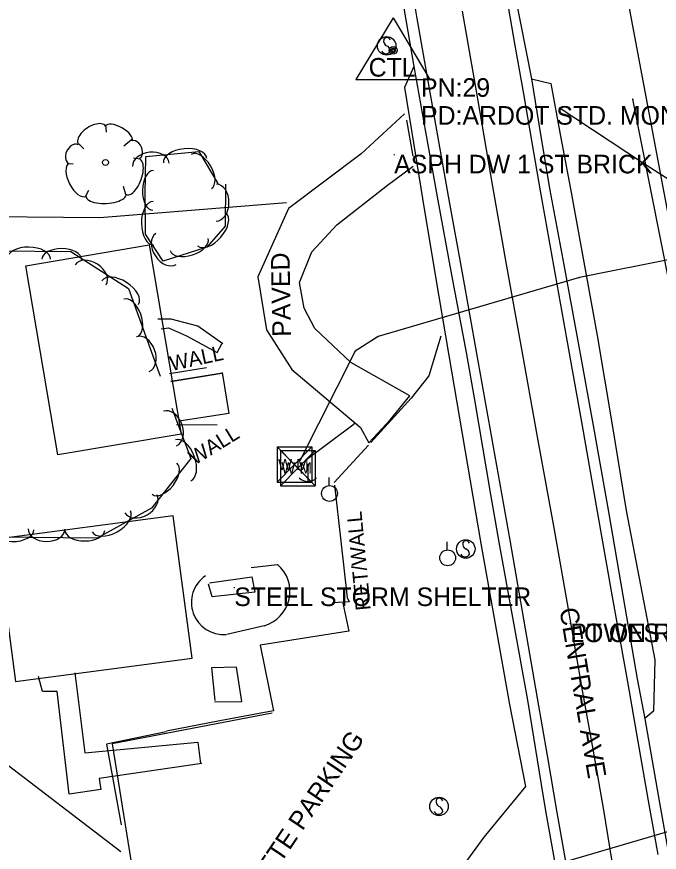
# Model space of a CAD drawing. Extents: x 954793 to 988390, y 1867850 to 1924428.
# Drawn here: x 960878 to 961050.9, y 1903068.1 to 1903292.8 of the extents above; entities that cross this region are included whole.
import ezdxf

# ---------------------------------------------------------------- set-up
doc = ezdxf.new("R2010")
doc.units = 0
for name, color, linetype in [('S_BUILDING', 7, 'Continuous'), ('S_DRIVEWAY', 7, 'Continuous'), ('S_EDGE_BITUMINOUS', 7, 'Continuous'), ('S_EDGE_PAVEMENT', 7, 'Continuous'), ('S_ELECTRIC_UTILITIES_ANNOT', 7, 'Continuous'), ('S_FIBER_OPTIC_CABLE', 7, 'Continuous'), ('S_HWY_TEXT', 7, 'Continuous'), ('S_IRON_PIN_ANNOT', 7, 'Continuous'), ('S_LANDSCAPING', 7, 'Continuous'), ('S_MISC_STRUCTURES', 7, 'Continuous'), ('S_MISC_STRUCTURES_ANNOT', 7, 'Continuous'), ('S_MSC_PT_SYM', 7, 'Continuous'), ('S_PARKING', 7, 'Continuous'), ('S_PARKING_ANNOT', 7, 'Continuous'), ('S_PAVEMENT_CROWN', 7, 'Continuous'), ('S_PRIMARY_CTL', 7, 'Continuous'), ('S_PRIMARY_CTL_ANNOT', 7, 'Continuous'), ('S_SHOULDER', 7, 'Continuous'), ('S_SIDEWALK', 7, 'Continuous'), ('S_SIGN', 7, 'Continuous'), ('S_SURVEY_TEXT_ANNOT', 7, 'Continuous'), ('S_TRAILS', 7, 'Continuous'), ('S_TREE', 7, 'Continuous'), ('S_UTILITY_POLE', 7, 'Continuous'), ('S_UTL_PT_SYM', 7, 'Continuous'), ('S_WALL', 7, 'Continuous'), ('S_WATER_UTILITIES', 7, 'Continuous')]:
    doc.layers.add(name, color=color, linetype=linetype)

msp = doc.modelspace()

# ---------------------------------------------------------------- linework, layer by layer
at = {"layer": 'S_BUILDING'}
for points in [[(960913.63, 1903231.48), (960922.23, 1903180.62), (960889.11, 1903175.02), (960880.5, 1903225.87)], [(960877.68, 1903114.07), (960925.19, 1903120.38), (960920.11, 1903158.65), (960872.6, 1903152.35)]]:
    msp.add_lwpolyline(points, close=True, dxfattribs=at)
at = {"layer": 'S_DRIVEWAY'}
msp.add_lwpolyline([(960982.33, 1903266.76), (960970.66, 1903255.98), (960951.12, 1903241.3), (960942.89, 1903222.92), (960945.27, 1903208.61), (960952.02, 1903197.95), (960970.51, 1903182.39), (960972.8, 1903178.29), (960978.56, 1903184.49), (960983.78, 1903190.85), (960967.89, 1903199.89), (960958.27, 1903208.99), (960955.35, 1903214.51), (960954.11, 1903221.37), (960957.42, 1903229.64), (960964.19, 1903236.89), (960977.8, 1903247.51), (960984.64, 1903252.67)], dxfattribs=at)
at = {"layer": 'S_EDGE_BITUMINOUS'}
msp.add_lwpolyline([(961016.49, 1903276.14), (961021.68, 1903274.85), (961024.33, 1903260.69), (961026.97, 1903246.53), (961030.6, 1903226.83), (961034.22, 1903207.13), (961038.11, 1903183.6), (961042, 1903160.08), (961045.86, 1903139.96), (961049.71, 1903119.85), (961049.34, 1903106.05), (961047, 1903104.07)], dxfattribs=at)
at = {"layer": 'S_EDGE_PAVEMENT'}
for points in [[(960983.58, 1903304.81), (960985.7, 1903292.33), (960989.92, 1903268.47), (960994.13, 1903244.61), (960997.91, 1903223.46), (961001.68, 1903202.31), (961003.92, 1903189.75), (961006.17, 1903177.2), (961008.41, 1903164.64), (961010.65, 1903152.09), (961014.36, 1903130.82), (961018.06, 1903109.56), (961020.7, 1903094.19), (961023.34, 1903078.83), (961026.09, 1903063.14)], [(961009.8, 1903298.2), (961012.06, 1903285.15), (961014.32, 1903272.09), (961016.58, 1903259.04), (961018.84, 1903245.98), (961022.45, 1903225.93), (961026.06, 1903205.88), (961030.13, 1903182.82), (961034.19, 1903159.77), (961038.26, 1903136.86), (961042.33, 1903113.94), (961045.13, 1903097.95), (961047.93, 1903081.96), (961050.48, 1903067.55)], [(960984.86, 1903279.49), (960982.31, 1903273.82), (960984.74, 1903258.91), (960987.16, 1903244), (960990.73, 1903222.86), (960994.29, 1903201.73), (960996.45, 1903189.1), (960998.61, 1903176.47), (961000.76, 1903163.84), (961002.92, 1903151.21), (961006.78, 1903129.56), (961010.63, 1903107.91), (961014.87, 1903085.8), (961003.7, 1903072.18), (960992.39, 1903056.71), (960992.3, 1903056.55), (960992.48, 1903051.86), (960971.46, 1903046.42), (960950.44, 1903040.98), (960929.76, 1903034.88), (960909.07, 1903028.78), (960887.9, 1903021.9), (960866.73, 1903015.03)]]:
    msp.add_lwpolyline(points, dxfattribs=at)
at = {"layer": 'S_FIBER_OPTIC_CABLE'}
for p, q in [((961076.82, 1903103.79), (961043.77, 1903270.66)), ((961071.39, 1903079.05), (960949.84, 1903043.36))]:
    msp.add_line(p, q, dxfattribs=at)
at = {"layer": 'S_IRON_PIN_ANNOT'}
for p, q in [((960918.22, 1903100.54), (960902.17, 1903097.17)), ((960902.17, 1903097.17), (960906.16, 1903075.53))]:
    msp.add_line(p, q, dxfattribs=at)
for points in [[(960929.06, 1903198.39), (960919.11, 1903196.84)], [(960921.02, 1903183.19), (960931.98, 1903183.09)]]:
    msp.add_lwpolyline(points, dxfattribs=at)
at = {"layer": 'S_MISC_STRUCTURES'}
for points in [[(960929.88, 1903140.63), (960941.26, 1903142.25), (960942.12, 1903138.09), (960930.6, 1903136.81), (960929.67, 1903140.24)], [(960893.63, 1903116.42), (960896.33, 1903094.88), (960926.78, 1903097.71), (960927.49, 1903092.01)], [(960931.2, 1903108.59), (960938.58, 1903108.65), (960937.19, 1903117.9), (960930.39, 1903117.78), (960931.29, 1903108.91)], [(960927.84, 1903091.99), (960900.18, 1903087.98), (960900.65, 1903085.03), (960892.14, 1903083.8), (960888.95, 1903111.37), (960884.98, 1903111.41), (960883.93, 1903115.4)]]:
    msp.add_lwpolyline(points, dxfattribs=at)
at = {"layer": 'S_MSC_PT_SYM'}
for points in [[(960979.58, 1903255.71), (960979.58, 1903255.76), (960979.58, 1903255.71), (960979.53, 1903255.71), (960979.58, 1903255.71), (960979.58, 1903255.66), (960979.58, 1903255.71), (960979.63, 1903255.71)], [(960936.56, 1903139.35), (960936.56, 1903139.4), (960936.56, 1903139.35), (960936.51, 1903139.35), (960936.56, 1903139.35), (960936.56, 1903139.3), (960936.56, 1903139.35), (960936.61, 1903139.35)], [(961026.93, 1903129.64), (961026.93, 1903129.69), (961026.93, 1903129.64), (961026.88, 1903129.64), (961026.93, 1903129.64), (961026.93, 1903129.59), (961026.93, 1903129.64), (961026.98, 1903129.64)]]:
    msp.add_lwpolyline(points, dxfattribs=at)
at = {"layer": 'S_PARKING'}
for points in [[(961023.92, 1903268.45), (961046.62, 1903253.46), (961064.12, 1903242.35), (961074.49, 1903238.65), (961076.22, 1903230.09), (961101.24, 1903228.34), (961135.13, 1903230.33), (961163.59, 1903226.28)], [(960984.72, 1903255.32), (960982.99, 1903265.03)], [(960992.1, 1903206.91), (960988.94, 1903196.27), (960984.17, 1903190.26), (960973.33, 1903178.37)], [(960972.67, 1903177.65), (960963.46, 1903167.54)], [(960946.79, 1903105.58), (960903.75, 1903097.27), (960909.92, 1903058.75), (960914.2, 1903030.3)], [(960906.03, 1903068.21), (960872.72, 1903093.69), (960856.43, 1903090.34), (960864.94, 1903050.39), (960838.39, 1903045.56), (960831.05, 1903084.68), (960819.11, 1903082.5), (960812.39, 1903082.56), (960801.79, 1903011.46), (960801.25, 1902995.56)]]:
    msp.add_lwpolyline(points, dxfattribs=at)
at = {"layer": 'S_PAVEMENT_CROWN'}
msp.add_lwpolyline([(960997.86, 1903294.37), (961001.95, 1903270.78), (961006.04, 1903247.2), (961009.83, 1903225.8), (961013.62, 1903204.4), (961018.06, 1903179.89), (961022.51, 1903155.38), (961026.35, 1903133.52), (961030.18, 1903111.66), (961032.97, 1903095.83), (961035.75, 1903080.01), (961038.22, 1903065.09)], dxfattribs=at)
msp.add_lwpolyline([(960997.86, 1903294.37), (961001.95, 1903270.78), (961006.04, 1903247.2), (961009.83, 1903225.8), (961013.62, 1903204.4), (961018.06, 1903179.89), (961022.51, 1903155.38), (961026.35, 1903133.52), (961030.18, 1903111.66), (961032.97, 1903095.83), (961035.75, 1903080.01), (961038.22, 1903065.09)], dxfattribs=at)
at = {"layer": 'S_PRIMARY_CTL'}
for p, q in [((960979.3, 1903292.51), (960969.27, 1903276)), ((960979.3, 1903292.51), (960989.13, 1903276)), ((960969.27, 1903276), (960989.13, 1903276))]:
    msp.add_line(p, q, dxfattribs=at)
for radius in [1.04, 0.609, 0.344]:
    msp.add_circle((960979.3, 1903283.81), radius, dxfattribs=at)
at = {"layer": 'S_SHOULDER'}
for points in [[(960980.66, 1903304.38), (960982.7, 1903292), (960984.89, 1903279.47), (960988.01, 1903261.93), (960991.12, 1903244.4), (960995.04, 1903223.47), (960998.95, 1903202.55), (961001.14, 1903189.8), (961003.32, 1903177.05), (961005.51, 1903164.31), (961007.69, 1903151.56), (961011.55, 1903130.29), (961015.41, 1903109.02), (961019.09, 1903086.35), (961020.37, 1903078.73), (961023.24, 1903062.82)], [(961012.05, 1903298.88), (961016.48, 1903276.14), (961018.95, 1903261.16), (961021.42, 1903246.19), (961025.17, 1903226.16), (961028.92, 1903206.12), (961033.06, 1903182.91), (961037.19, 1903159.7), (961041.05, 1903137.22), (961044.92, 1903114.74), (961046.99, 1903104.06), (961050.91, 1903081.47), (961053.35, 1903067.79)]]:
    msp.add_lwpolyline(points, dxfattribs=at)
at = {"layer": 'S_SIDEWALK'}
for points in [[(960933.52, 1903204.83), (960926.79, 1903209.66), (960919.54, 1903211.51), (960916, 1903211.49)], [(960916.85, 1903208.88), (960918.91, 1903209.19), (960923.7, 1903206.99), (960931.96, 1903202.51), (960933.19, 1903204.86)], [(960933.43, 1903197.01), (960919.48, 1903194.7)], [(960919.48, 1903194.7), (960933.18, 1903197.01)], [(960933.34, 1903197.17), (960935.12, 1903186.17), (960921.75, 1903184.08)], [(960941.14, 1903144.72), (960948.19, 1903145.54)], [(960944.56, 1903129.04), (960934.56, 1903126.66)]]:
    msp.add_lwpolyline(points, dxfattribs=at)
for centre, radius, start, end in [((960941.98, 1903138.26), 9.57, 285.6392, 49.5351), ((960933.63, 1903135.32), 8.62, 124.1902, 275.1603)]:
    msp.add_arc(centre, radius, start, end, dxfattribs=at)
at = {"layer": 'S_SIGN'}
for centre in [(960977.55, 1903285.01), (960998.84, 1903149.7), (960991.64, 1903080.46)]:
    msp.add_circle(centre, 2.49, dxfattribs=at)
for centre, radius, start, end in [((960977.62, 1903286.28), 0.95, 16.5258, 156.8957), ((960978.23, 1903286.34), 1.5, 167.1196, 241.9813), ((960977.14, 1903283.67), 1.4, 358.6529, 73.7063), ((960977.39, 1903284.19), 1.28, 204.641, 335.359), ((960999.53, 1903151.03), 1.5, 167.1196, 241.9813), ((960998.91, 1903150.97), 0.95, 16.5258, 156.8957), ((960998.69, 1903148.88), 1.28, 204.641, 335.359), ((960998.43, 1903148.36), 1.4, 358.6529, 73.7063), ((960991.71, 1903081.73), 0.95, 16.5258, 156.8957), ((960992.32, 1903081.79), 1.5, 167.1196, 241.9813), ((960991.22, 1903079.12), 1.4, 358.6529, 73.7063), ((960991.48, 1903079.64), 1.28, 204.641, 335.359)]:
    msp.add_arc(centre, radius, start, end, dxfattribs=at)
at = {"layer": 'S_TRAILS'}
msp.add_lwpolyline([(960950.64, 1903242.76), (960900.37, 1903238.74), (960871.01, 1903238.99)], dxfattribs=at)
at = {"layer": 'S_TREE'}
for p, q in [((960901.91, 1903263.79), (960902.13, 1903261.81)), ((960894.77, 1903258.66), (960896.1, 1903257.36)), ((960908.89, 1903259.77), (960906.84, 1903258.05)), ((960891.75, 1903253.35), (960893.25, 1903253.29)), ((960911.25, 1903254.52), (960909.44, 1903254.81)), ((960907.4, 1903245.03), (960906.8, 1903247.18)), ((960896.62, 1903244.67), (960897.41, 1903246.17))]:
    msp.add_line(p, q, dxfattribs=at)
for points in [[(960934.17, 1903247.78), (960934.07, 1903236.54), (960929.17, 1903230.84), (960917.46, 1903227.12), (960912.71, 1903234.33), (960912.62, 1903245.08), (960912.74, 1903255.27), (960927.01, 1903256.6), (960932.12, 1903247.96)], [(960919.76, 1903187.59), (960924.83, 1903174.06), (960914.28, 1903160.71), (960899.68, 1903152.6), (960872.25, 1903152.84), (960866.43, 1903169.5), (960849.8, 1903178.75), (960844.87, 1903201.62), (960850.91, 1903213.65), (960862.35, 1903222.4), (960873.26, 1903229.86), (960892.61, 1903229.69), (960908.08, 1903219.74), (960916.64, 1903196.19)]]:
    msp.add_lwpolyline(points, dxfattribs=at)
msp.add_circle((960901.92, 1903253.64), 0.811, dxfattribs=at)
for centre, major_axis, ratio, start_param, end_param in [((960898.27, 1903260.97), (3.64, 2.45), 0.529943, 0, 3.141593), ((960905.49, 1903261.48), (3.56, -1.98), 0.420543, 6.283185, 9.424777), ((960893.32, 1903255.91), (-1.28, -2.51), 0.711534, 3.141592, 6.283185), ((960910.1, 1903257.11), (1.01, -2.34), 0.646762, 0, 3.141593), ((960923.34, 1903254.13), (-5.84, -0.55), 0.55008, 3.141593, 6.283185), ((960914.14, 1903253.01), (-4.93, -0.46), 0.685311, 3.141593, 6.283185), ((960927.72, 1903251.23), (-2.72, 4.6), 0.540699, 3.141593, 6.283185), ((960894.4, 1903248.98), (2.29, -4.42), 0.482994, 3.141593, 6.283185), ((960909.26, 1903249.84), (-1.73, -4.82), 0.471018, 0, 3.141593), ((960914.75, 1903246.13), (-0.06, -5.35), 0.540699, 3.141593, 6.283185), ((960931.74, 1903242.85), (0.04, 4.96), 0.685311, 3.141593, 6.283185), ((960902.09, 1903244.83), (5.39, 0.29), 0.405113, 3.141593, 6.283186), ((960914.81, 1903237.31), (0.05, -5.87), 0.55008, 3.141593, 6.283185), ((960930.53, 1903235.67), (3.82, 4.45), 0.55008, 3.141593, 6.283185), ((960918.17, 1903230.38), (2.73, -4.14), 0.685311, 3.141593, 6.283185), ((960924.41, 1903231.55), (5.1, 1.62), 0.540699, 3.141593, 6.283185), ((960881.27, 1903227.67), (-5.87, 0.05), 0.55008, 3.141593, 6.283185), ((960890.14, 1903227.59), (-5.35, 0.05), 0.540699, 3.141593, 6.283185), ((960897.93, 1903223.44), (-4.17, 2.68), 0.685311, 3.141593, 6.283185), ((960905.86, 1903218.65), (-4.94, 3.17), 0.55008, 3.141593, 6.283185), ((960908.68, 1903211.89), (-1.83, 5.03), 0.540699, 3.141593, 6.283185), ((960911.95, 1903202.12), (-1.69, 4.66), 0.685311, 3.141593, 6.283185), ((960919.27, 1903182.11), (-1.74, 4.64), 0.685311, 3.141593, 6.283185), ((960922.77, 1903173.53), (-2.06, 5.49), 0.55008, 3.141593, 6.283185), ((960917.81, 1903168.6), (3.31, 4.2), 0.540699, 3.141593, 6.283185), ((960911.45, 1903161.86), (4.33, 2.4), 0.685311, 3.141593, 6.283185), ((960903.48, 1903157.14), (5.13, 2.85), 0.55008, 3.141593, 6.283185), ((960876.79, 1903154.92), (5.87, -0.05), 0.55008, 3.141593, 6.283185), ((960886.06, 1903155.1), (4.96, -0.04), 0.685311, 3.141593, 6.283185), ((960896.35, 1903154.75), (5.35, -0.05), 0.540699, 3.141593, 6.283185)]:
    msp.add_ellipse(centre, major_axis=major_axis, ratio=ratio, start_param=start_param, end_param=end_param, dxfattribs=at)
at = {"layer": 'S_UTILITY_POLE'}
for p, q in [((960956.31, 1903172.56), (960956.31, 1903167.83)), ((960962.05, 1903166.78), (960962.05, 1903168.88)), ((960993.84, 1903149.47), (960993.84, 1903151.58))]:
    msp.add_line(p, q, dxfattribs=at)
for centre in [(960962.17, 1903164.63), (960993.96, 1903147.33)]:
    msp.add_circle(centre, 2.13, dxfattribs=at)
msp.add_arc((960956.37, 1903171.26), 3.41, 226.3972, 313.6028, dxfattribs=at)
at = {"layer": 'S_UTL_PT_SYM'}
for points in [[(961043.77, 1903270.66), (961043.77, 1903270.71), (961043.77, 1903270.66), (961043.72, 1903270.66), (961043.77, 1903270.66), (961043.77, 1903270.61), (961043.77, 1903270.66), (961043.82, 1903270.66)], [(961029.45, 1903222.69), (961029.45, 1903222.74), (961029.45, 1903222.69), (961029.4, 1903222.69), (961029.45, 1903222.69), (961029.45, 1903222.64), (961029.45, 1903222.69), (961029.5, 1903222.69)], [(960975.31, 1903206.88), (960975.31, 1903206.93), (960975.31, 1903206.88), (960975.26, 1903206.88), (960975.31, 1903206.88), (960975.31, 1903206.83), (960975.31, 1903206.88), (960975.36, 1903206.88)], [(960969.05, 1903202.88), (960969.05, 1903202.93), (960969.05, 1903202.88), (960969, 1903202.88), (960969.05, 1903202.88), (960969.05, 1903202.83), (960969.05, 1903202.88), (960969.1, 1903202.88)], [(960968.8, 1903183.37), (960968.8, 1903183.42), (960968.8, 1903183.37), (960968.75, 1903183.37), (960968.8, 1903183.37), (960968.8, 1903183.32), (960968.8, 1903183.37), (960968.85, 1903183.37)], [(960954.32, 1903173.61), (960954.32, 1903173.66), (960954.32, 1903173.61), (960954.27, 1903173.61), (960954.32, 1903173.61), (960954.32, 1903173.56), (960954.32, 1903173.61), (960954.37, 1903173.61)], [(960955.74, 1903173.56), (960955.74, 1903173.61), (960955.74, 1903173.56), (960955.69, 1903173.56), (960955.74, 1903173.56), (960955.74, 1903173.51), (960955.74, 1903173.56), (960955.79, 1903173.56)], [(961026.93, 1903129.64), (961026.93, 1903129.69), (961026.93, 1903129.64), (961026.88, 1903129.64), (961026.93, 1903129.64), (961026.93, 1903129.59), (961026.93, 1903129.64), (961026.98, 1903129.64)]]:
    msp.add_lwpolyline(points, dxfattribs=at)
at = {"layer": 'S_WALL'}
for points in [[(960963.5, 1903166.85), (960965.21, 1903151.76), (960966.92, 1903136.67), (960967.49, 1903135.47), (960962.94, 1903135.26)], [(960963.5, 1903166.85), (960965.21, 1903151.76), (960966.92, 1903136.67), (960967.49, 1903135.47), (960962.94, 1903135.26)], [(960965.76, 1903135.1), (960967.36, 1903127.63), (960943.54, 1903123.87), (960947.12, 1903106.18), (960932.7, 1903103.46), (960918.29, 1903100.73)], [(960965.76, 1903135.1), (960967.36, 1903127.63), (960943.54, 1903123.87), (960947.12, 1903106.18), (960932.7, 1903103.46), (960918.29, 1903100.73)]]:
    msp.add_lwpolyline(points, dxfattribs=at)
at = {"layer": 'S_WATER_UTILITIES'}
for p, q in [((961059.64, 1903205.73), (961040.76, 1903306.45)), ((961055.53, 1903227.88), (961029.45, 1903222.69)), ((961029.45, 1903222.69), (960975.31, 1903206.88)), ((960975.31, 1903206.88), (960969.05, 1903202.88)), ((960969.05, 1903202.88), (960954.32, 1903173.61)), ((960955.74, 1903173.56), (960968.8, 1903183.37)), ((960948.13, 1903177.17), (960957.46, 1903177.17)), ((960948.13, 1903177.17), (960948.13, 1903167.68)), ((960948.13, 1903177.17), (960957.46, 1903167.68)), ((960957.46, 1903177.17), (960948.13, 1903167.68)), ((960957.46, 1903177.17), (960957.46, 1903167.68)), ((960949.02, 1903176.2), (960958.36, 1903176.2)), ((960949.02, 1903176.2), (960949.02, 1903166.71)), ((960949.02, 1903176.2), (960958.36, 1903166.71)), ((960958.36, 1903176.2), (960949.02, 1903166.71)), ((960958.36, 1903176.2), (960958.36, 1903166.71)), ((960948.13, 1903167.68), (960957.46, 1903167.68)), ((960949.02, 1903166.71), (960958.36, 1903166.71))]:
    msp.add_line(p, q, dxfattribs=at)

# ---------------------------------------------------------------- texts
at = {"layer": 'S_ELECTRIC_UTILITIES_ANNOT'}
msp.add_text('LOWEST UTILITY LINE', height=5, dxfattribs=at).set_placement((961026.93, 1903124.64))
at = {"layer": 'S_HWY_TEXT'}
msp.add_text('CENTRAL AVE', height=5.0004, rotation=279.645, dxfattribs=at).set_placement((961024, 1903133.51))
at = {"layer": 'S_LANDSCAPING'}
for s, rotation, p in [('WALL', 12.1338, (960919.67, 1903197.55)), ('WALL', 31.6792, (960925.92, 1903172.12)), ('RET/WALL', 95.3752, (960973.27, 1903133.35))]:
    msp.add_text(s, height=4, rotation=rotation, dxfattribs=at).set_placement(p)
at = {"layer": 'S_MISC_STRUCTURES_ANNOT'}
msp.add_text('STEEL STORM SHELTER', height=5, dxfattribs=at).set_placement((960936.56, 1903134.35))
at = {"layer": 'S_PARKING_ANNOT'}
for s, height, rotation, p in [('PAVED', 5, 91.0471, (960951.82, 1903206.81)), ('CONCRETE PARKING', 5.0004, 55.937, (960932.86, 1903041.08))]:
    msp.add_text(s, height=height, rotation=rotation, dxfattribs=at).set_placement(p)
at = {"layer": 'S_PRIMARY_CTL'}
msp.add_text('CTL', height=5, rotation=360, dxfattribs=at).set_placement((960972.71, 1903276.74))
at = {"layer": 'S_PRIMARY_CTL_ANNOT'}
for s, p in [('PN:29', (960986.8, 1903271.31)), ('PD:ARDOT STD. MON. STAMPED PN:29', (960986.8, 1903263.81))]:
    msp.add_text(s, height=5, dxfattribs=at).set_placement(p)
at = {"layer": 'S_SURVEY_TEXT_ANNOT'}
for s, p in [('ASPH DW 1 ST BRICK', (960979.58, 1903250.71)), ('PT ON RD UNDER LOW LINE', (961026.93, 1903124.64))]:
    msp.add_text(s, height=5, dxfattribs=at).set_placement(p)
at = {"layer": 'S_WATER_UTILITIES'}
for p in [(960948.33, 1903170.94), (960949.22, 1903169.97)]:
    msp.add_text('W M', height=3, rotation=360, dxfattribs=at).set_placement(p)

doc.saveas('drawing.dxf')
